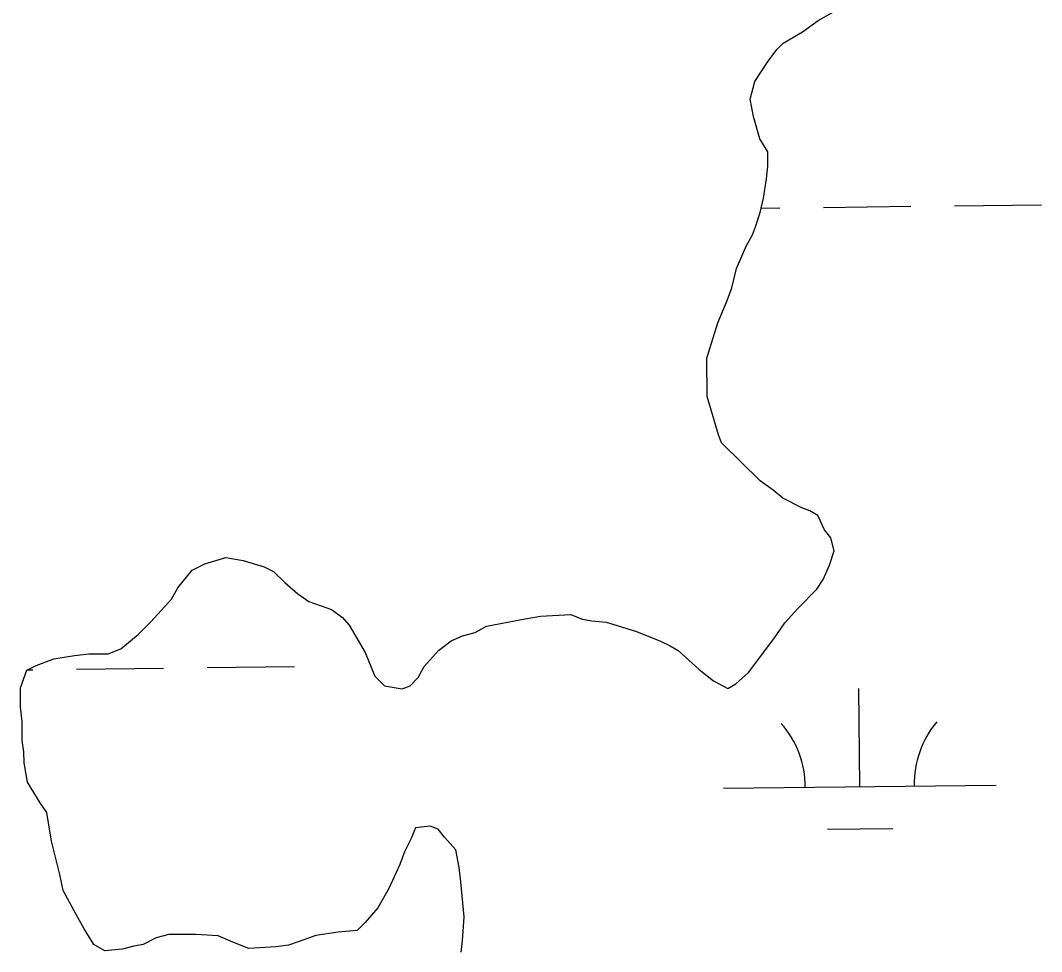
# Model space of a CAD drawing. Extents: x 3683613 to 3738215, y 469626 to 495384.
# Drawn here: x 3716388.4 to 3716763, y 476172.3 to 476513.7 of the extents above; entities that cross this region are included whole.
import ezdxf

# ---------------------------------------------------------------- set-up
doc = ezdxf.new("R2010")
doc.units = 0
doc.layers.add('V-TOPO-SHOR', color=7, linetype='Continuous')
doc.layers.add('V-WETL-SWMP', color=7, linetype='Continuous')

msp = doc.modelspace()

# ---------------------------------------------------------------- linework, layer by layer
at = {"layer": 'V-TOPO-SHOR'}
for p, q in [((3716681.05, 476513.74), (3716695.65, 476522.02)), ((3716675.22, 476509.6), (3716681.05, 476513.74)), ((3716668.21, 476505.46), (3716675.22, 476509.6)), ((3716662.39, 476498.4), (3716665.88, 476503.11)), ((3716665.88, 476503.11), (3716668.21, 476505.46)), ((3716657.75, 476491.34), (3716662.39, 476498.4)), ((3716656.03, 476484.89), (3716657.75, 476491.34)), ((3716657.24, 476478.45), (3716656.03, 476484.89)), ((3716659.63, 476470.27), (3716657.24, 476478.45)), ((3716662.58, 476465.6), (3716659.63, 476470.27)), ((3716662.61, 476460.32), (3716662.58, 476465.6)), ((3716662.05, 476455.63), (3716662.61, 476460.32)), ((3716660.92, 476448.6), (3716662.05, 476455.63)), ((3716659.78, 476443.32), (3716660.92, 476448.6)), ((3716658.05, 476438.04), (3716659.78, 476443.32)), ((3716654.58, 476430.99), (3716656.9, 476435.1)), ((3716656.9, 476435.1), (3716658.05, 476438.04)), ((3716651.11, 476422.77), (3716654.58, 476430.99)), ((3716649.39, 476415.73), (3716651.11, 476422.77)), ((3716647.66, 476411.03), (3716649.39, 476415.73)), ((3716644.2, 476402.81), (3716647.66, 476411.03)), ((3716640.17, 476389.9), (3716644.2, 476402.81)), ((3716640.25, 476375.84), (3716640.17, 476389.9)), ((3716644.43, 476361.8), (3716640.25, 476375.84)), ((3716645.62, 476358.88), (3716644.43, 476361.8)), ((3716659.76, 476344.9), (3716645.62, 476358.88)), ((3716664.47, 476341.42), (3716659.76, 476344.9)), ((3716668, 476338.51), (3716664.47, 476341.42)), ((3716675.05, 476335.03), (3716668, 476338.51)), ((3716677.98, 476333.88), (3716675.05, 476335.03)), ((3716680.92, 476332.14), (3716677.98, 476333.88)), ((3716683.3, 476326.88), (3716680.92, 476332.14)), ((3716685.66, 476323.96), (3716683.3, 476326.88)), ((3716686.86, 476319.28), (3716685.66, 476323.96)), ((3716685.13, 476314), (3716686.86, 476319.28)), ((3716456.08, 476314.44), (3716463.68, 476316.83)), ((3716463.68, 476316.83), (3716470.13, 476315.69)), ((3716470.13, 476315.69), (3716477.76, 476313.4)), ((3716446.17, 476305.6), (3716451.4, 476312.07)), ((3716451.4, 476312.07), (3716456.08, 476314.44)), ((3716477.76, 476313.4), (3716481.28, 476311.66)), ((3716481.28, 476311.66), (3716485.41, 476307.58)), ((3716682.82, 476308.72), (3716685.13, 476314)), ((3716485.41, 476307.58), (3716490.12, 476303.51)), ((3716680.49, 476305.19), (3716682.82, 476308.72)), ((3716443.85, 476301.48), (3716446.17, 476305.6)), ((3716673.5, 476298.12), (3716680.49, 476305.19)), ((3716436.28, 476293.24), (3716443.85, 476301.48)), ((3716490.12, 476303.51), (3716494.23, 476300.6)), ((3716494.23, 476300.6), (3716502.45, 476297.72)), ((3716502.45, 476297.72), (3716506.57, 476294.82)), ((3716668.85, 476292.82), (3716673.5, 476298.12)), ((3716431.62, 476288.53), (3716436.28, 476293.24)), ((3716506.57, 476294.82), (3716508.93, 476291.9)), ((3716559.31, 476291.6), (3716572.18, 476294.02)), ((3716572.18, 476294.02), (3716579.21, 476295.23)), ((3716579.21, 476295.23), (3716590.33, 476295.88)), ((3716590.33, 476295.88), (3716594.44, 476294.15)), ((3716594.44, 476294.15), (3716597.96, 476293.58)), ((3716597.96, 476293.58), (3716603.24, 476293.03)), ((3716603.24, 476293.03), (3716607.34, 476291.88)), ((3716664.78, 476286.94), (3716668.85, 476292.82)), ((3716508.93, 476291.9), (3716514.84, 476281.98)), ((3716550.54, 476288.04), (3716555.22, 476289.24)), ((3716555.22, 476289.24), (3716559.31, 476291.6)), ((3716607.34, 476291.88), (3716614.39, 476289.58)), ((3716614.39, 476289.58), (3716623.19, 476286.11)), ((3716425.21, 476283.22), (3716431.62, 476288.53)), ((3716541.79, 476282.72), (3716546.45, 476286.26)), ((3716546.45, 476286.26), (3716550.54, 476288.04)), ((3716623.19, 476286.11), (3716626.72, 476284.38)), ((3716655.48, 476274.58), (3716664.78, 476286.94)), ((3716408.23, 476280.78), (3716413.5, 476281.39)), ((3716413.5, 476281.39), (3716420.53, 476281.43)), ((3716420.53, 476281.43), (3716425.21, 476283.22)), ((3716514.84, 476281.98), (3716518.41, 476273.21)), ((3716536.55, 476276.83), (3716541.79, 476282.72)), ((3716626.72, 476284.38), (3716629.66, 476282.64)), ((3716629.66, 476282.64), (3716637.31, 476275.65)), ((3716394.2, 476277.18), (3716400.63, 476279.56)), ((3716400.63, 476279.56), (3716408.23, 476280.78)), ((3716388.38, 476268.95), (3716390.69, 476275.4)), ((3716390.69, 476275.4), (3716394.2, 476277.18)), ((3716534.23, 476272.71), (3716536.55, 476276.83)), ((3716637.31, 476275.65), (3716642.61, 476271.58)), ((3716650.82, 476270.46), (3716655.48, 476274.58)), ((3716518.41, 476273.21), (3716521.94, 476269.71)), ((3716531.32, 476269.77), (3716534.23, 476272.71)), ((3716642.61, 476271.58), (3716647.9, 476268.68)), ((3716647.9, 476268.68), (3716650.82, 476270.46)), ((3716388.42, 476261.92), (3716388.38, 476268.95)), ((3716521.94, 476269.71), (3716528.39, 476268.58)), ((3716528.39, 476268.58), (3716531.32, 476269.77)), ((3716389.04, 476256.65), (3716388.42, 476261.92)), ((3716389.08, 476249.62), (3716389.04, 476256.65)), ((3716389.69, 476245.52), (3716389.08, 476249.62)), ((3716389.71, 476241.42), (3716389.69, 476245.52)), ((3716390.93, 476234.4), (3716389.71, 476241.42)), ((3716395.66, 476226.81), (3716390.93, 476234.4)), ((3716398.02, 476223.31), (3716395.66, 476226.81)), ((3716399.84, 476212.77), (3716398.02, 476223.31)), ((3716533.37, 476217.64), (3716531.64, 476213.53)), ((3716538.64, 476218.26), (3716533.37, 476217.64)), ((3716541.58, 476217.1), (3716538.64, 476218.26)), ((3716543.94, 476214.19), (3716541.58, 476217.1)), ((3716548.07, 476209.53), (3716543.94, 476214.19)), ((3716402.84, 476200.49), (3716399.84, 476212.77)), ((3716531.64, 476213.53), (3716529.32, 476208.83)), ((3716529.32, 476208.83), (3716527.59, 476204.14)), ((3716549.27, 476203.09), (3716548.07, 476209.53)), ((3716527.59, 476204.14), (3716523.54, 476195.33)), ((3716549.89, 476197.82), (3716549.27, 476203.09)), ((3716404.04, 476194.64), (3716402.84, 476200.49)), ((3716523.54, 476195.33), (3716519.48, 476188.27)), ((3716551.14, 476184.94), (3716549.89, 476197.82)), ((3716408.78, 476185.88), (3716404.04, 476194.64)), ((3716519.48, 476188.27), (3716514.83, 476182.97)), ((3716411.74, 476180.62), (3716408.78, 476185.88)), ((3716550.6, 476176.15), (3716551.14, 476184.94)), ((3716415.29, 476174.79), (3716411.74, 476180.62)), ((3716511.92, 476180.03), (3716504.89, 476179.4)), ((3716514.83, 476182.97), (3716511.92, 476180.03)), ((3716438.12, 476177.26), (3716433.45, 476174.89)), ((3716442.8, 476178.46), (3716438.12, 476177.26)), ((3716452.76, 476178.52), (3716442.8, 476178.46)), ((3716460.96, 476177.98), (3716452.76, 476178.52)), ((3716466.25, 476175.66), (3716460.96, 476177.98)), ((3716496.69, 476178.18), (3716490.26, 476175.8)), ((3716504.89, 476179.4), (3716496.69, 476178.18)), ((3716419.4, 476172.47), (3716415.29, 476174.79)), ((3716425.84, 476173.09), (3716419.4, 476172.47)), ((3716429.94, 476174.28), (3716425.84, 476173.09)), ((3716433.45, 476174.89), (3716429.94, 476174.28)), ((3716472.12, 476173.36), (3716466.25, 476175.66)), ((3716482.07, 476174), (3716472.12, 476173.36)), ((3716486.76, 476174.61), (3716482.07, 476174)), ((3716490.26, 476175.8), (3716486.76, 476174.61)), ((3716550.04, 476172.05), (3716550.6, 476176.15))]:
    msp.add_line(p, q, dxfattribs=at)
at = {"layer": 'V-WETL-SWMP'}
for p, q in [((3716675.22, 476509.6), (3716681.05, 476513.74)), ((3716668.21, 476505.46), (3716675.22, 476509.6)), ((3716662.39, 476498.4), (3716665.88, 476503.11)), ((3716665.88, 476503.11), (3716668.21, 476505.46)), ((3716657.75, 476491.34), (3716662.39, 476498.4)), ((3716656.03, 476484.89), (3716657.75, 476491.34)), ((3716657.24, 476478.45), (3716656.03, 476484.89)), ((3716659.63, 476470.27), (3716657.24, 476478.45)), ((3716662.58, 476465.6), (3716659.63, 476470.27)), ((3716662.61, 476460.32), (3716662.58, 476465.6)), ((3716662.05, 476455.63), (3716662.61, 476460.32)), ((3716660.92, 476448.6), (3716662.05, 476455.63)), ((3716659.78, 476443.32), (3716660.92, 476448.6)), ((3716730.98, 476445.75), (3716762.97, 476446.12)), ((3716658.05, 476438.04), (3716659.78, 476443.32)), ((3716660.13, 476444.93), (3716666.98, 476445.01)), ((3716682.98, 476445.19), (3716714.98, 476445.57)), ((3716654.58, 476430.99), (3716656.9, 476435.1)), ((3716656.9, 476435.1), (3716658.05, 476438.04)), ((3716651.11, 476422.77), (3716654.58, 476430.99)), ((3716649.39, 476415.73), (3716651.11, 476422.77)), ((3716647.66, 476411.03), (3716649.39, 476415.73)), ((3716644.2, 476402.81), (3716647.66, 476411.03)), ((3716640.17, 476389.9), (3716644.2, 476402.81)), ((3716640.25, 476375.84), (3716640.17, 476389.9)), ((3716644.43, 476361.8), (3716640.25, 476375.84)), ((3716645.62, 476358.88), (3716644.43, 476361.8)), ((3716659.76, 476344.9), (3716645.62, 476358.88)), ((3716664.47, 476341.42), (3716659.76, 476344.9)), ((3716668, 476338.51), (3716664.47, 476341.42)), ((3716675.05, 476335.03), (3716668, 476338.51)), ((3716677.98, 476333.88), (3716675.05, 476335.03)), ((3716680.92, 476332.14), (3716677.98, 476333.88)), ((3716683.3, 476326.88), (3716680.92, 476332.14)), ((3716685.66, 476323.96), (3716683.3, 476326.88)), ((3716686.86, 476319.28), (3716685.66, 476323.96)), ((3716685.13, 476314), (3716686.86, 476319.28)), ((3716456.08, 476314.44), (3716463.68, 476316.83)), ((3716463.68, 476316.83), (3716470.13, 476315.69)), ((3716470.13, 476315.69), (3716477.76, 476313.4)), ((3716446.17, 476305.6), (3716451.4, 476312.07)), ((3716451.4, 476312.07), (3716456.08, 476314.44)), ((3716477.76, 476313.4), (3716481.28, 476311.66)), ((3716481.28, 476311.66), (3716485.41, 476307.58)), ((3716682.82, 476308.72), (3716685.13, 476314)), ((3716485.41, 476307.58), (3716490.12, 476303.51)), ((3716680.49, 476305.19), (3716682.82, 476308.72)), ((3716443.85, 476301.48), (3716446.17, 476305.6)), ((3716673.5, 476298.12), (3716680.49, 476305.19)), ((3716436.28, 476293.24), (3716443.85, 476301.48)), ((3716490.12, 476303.51), (3716494.23, 476300.6)), ((3716494.23, 476300.6), (3716502.45, 476297.72)), ((3716502.45, 476297.72), (3716506.57, 476294.82)), ((3716668.85, 476292.82), (3716673.5, 476298.12)), ((3716431.62, 476288.53), (3716436.28, 476293.24)), ((3716506.57, 476294.82), (3716508.93, 476291.9)), ((3716559.31, 476291.6), (3716572.18, 476294.02)), ((3716572.18, 476294.02), (3716579.21, 476295.23)), ((3716579.21, 476295.23), (3716590.33, 476295.88)), ((3716590.33, 476295.88), (3716594.44, 476294.15)), ((3716594.44, 476294.15), (3716597.96, 476293.58)), ((3716597.96, 476293.58), (3716603.24, 476293.03)), ((3716603.24, 476293.03), (3716607.34, 476291.88)), ((3716664.78, 476286.94), (3716668.85, 476292.82)), ((3716508.93, 476291.9), (3716514.84, 476281.98)), ((3716550.54, 476288.04), (3716555.22, 476289.24)), ((3716555.22, 476289.24), (3716559.31, 476291.6)), ((3716607.34, 476291.88), (3716614.39, 476289.58)), ((3716614.39, 476289.58), (3716623.19, 476286.11)), ((3716425.21, 476283.22), (3716431.62, 476288.53)), ((3716541.79, 476282.72), (3716546.45, 476286.26)), ((3716546.45, 476286.26), (3716550.54, 476288.04)), ((3716623.19, 476286.11), (3716626.72, 476284.38)), ((3716655.48, 476274.58), (3716664.78, 476286.94)), ((3716408.23, 476280.78), (3716413.5, 476281.39)), ((3716413.5, 476281.39), (3716420.53, 476281.43)), ((3716420.53, 476281.43), (3716425.21, 476283.22)), ((3716514.84, 476281.98), (3716518.41, 476273.21)), ((3716536.55, 476276.83), (3716541.79, 476282.72)), ((3716626.72, 476284.38), (3716629.66, 476282.64)), ((3716629.66, 476282.64), (3716637.31, 476275.65)), ((3716394.2, 476277.18), (3716400.63, 476279.56)), ((3716400.63, 476279.56), (3716408.23, 476280.78)), ((3716388.38, 476268.95), (3716390.69, 476275.4)), ((3716390.69, 476275.4), (3716394.2, 476277.18)), ((3716391.1, 476275.61), (3716392.93, 476275.63)), ((3716408.93, 476275.82), (3716440.93, 476276.19)), ((3716456.93, 476276.38), (3716488.93, 476276.75)), ((3716534.23, 476272.71), (3716536.55, 476276.83)), ((3716637.31, 476275.65), (3716642.61, 476271.58)), ((3716650.82, 476270.46), (3716655.48, 476274.58)), ((3716518.41, 476273.21), (3716521.94, 476269.71)), ((3716531.32, 476269.77), (3716534.23, 476272.71)), ((3716642.61, 476271.58), (3716647.9, 476268.68)), ((3716647.9, 476268.68), (3716650.82, 476270.46)), ((3716388.42, 476261.92), (3716388.38, 476268.95)), ((3716521.94, 476269.71), (3716528.39, 476268.58)), ((3716528.39, 476268.58), (3716531.32, 476269.77)), ((3716696.3, 476232.73), (3716695.88, 476268.73)), ((3716389.04, 476256.65), (3716388.42, 476261.92)), ((3716389.08, 476249.62), (3716389.04, 476256.65)), ((3716389.69, 476245.52), (3716389.08, 476249.62)), ((3716389.71, 476241.42), (3716389.69, 476245.52)), ((3716390.93, 476234.4), (3716389.71, 476241.42)), ((3716395.66, 476226.81), (3716390.93, 476234.4)), ((3716646.3, 476232.15), (3716746.29, 476233.31)), ((3716398.02, 476223.31), (3716395.66, 476226.81)), ((3716399.84, 476212.77), (3716398.02, 476223.31)), ((3716533.37, 476217.64), (3716531.64, 476213.53)), ((3716538.64, 476218.26), (3716533.37, 476217.64)), ((3716541.58, 476217.1), (3716538.64, 476218.26)), ((3716684.48, 476217.16), (3716708.47, 476217.44)), ((3716543.94, 476214.19), (3716541.58, 476217.1)), ((3716548.07, 476209.53), (3716543.94, 476214.19)), ((3716402.84, 476200.49), (3716399.84, 476212.77)), ((3716531.64, 476213.53), (3716529.32, 476208.83)), ((3716529.32, 476208.83), (3716527.59, 476204.14)), ((3716549.27, 476203.09), (3716548.07, 476209.53)), ((3716527.59, 476204.14), (3716523.54, 476195.33)), ((3716549.89, 476197.82), (3716549.27, 476203.09)), ((3716404.04, 476194.64), (3716402.84, 476200.49)), ((3716523.54, 476195.33), (3716519.48, 476188.27)), ((3716551.14, 476184.94), (3716549.89, 476197.82)), ((3716408.78, 476185.88), (3716404.04, 476194.64)), ((3716519.48, 476188.27), (3716514.83, 476182.97)), ((3716411.74, 476180.62), (3716408.78, 476185.88)), ((3716550.6, 476176.15), (3716551.14, 476184.94)), ((3716415.29, 476174.79), (3716411.74, 476180.62)), ((3716511.92, 476180.03), (3716504.89, 476179.4)), ((3716514.83, 476182.97), (3716511.92, 476180.03)), ((3716438.12, 476177.26), (3716433.45, 476174.89)), ((3716442.8, 476178.46), (3716438.12, 476177.26)), ((3716452.76, 476178.52), (3716442.8, 476178.46)), ((3716460.96, 476177.98), (3716452.76, 476178.52)), ((3716466.25, 476175.66), (3716460.96, 476177.98)), ((3716496.69, 476178.18), (3716490.26, 476175.8)), ((3716504.89, 476179.4), (3716496.69, 476178.18)), ((3716419.4, 476172.47), (3716415.29, 476174.79)), ((3716425.84, 476173.09), (3716419.4, 476172.47)), ((3716429.94, 476174.28), (3716425.84, 476173.09)), ((3716433.45, 476174.89), (3716429.94, 476174.28)), ((3716472.12, 476173.36), (3716466.25, 476175.66)), ((3716482.07, 476174), (3716472.12, 476173.36)), ((3716486.76, 476174.61), (3716482.07, 476174)), ((3716490.26, 476175.8), (3716486.76, 476174.61)), ((3716550.04, 476172.05), (3716550.6, 476176.15))]:
    msp.add_line(p, q, dxfattribs=at)
for centre, start, end in [((3716641.05, 476232.56), 359.8949, 41.4385), ((3716751.53, 476233.85), 139.8949, 181.4385)]:
    msp.add_arc(centre, 35.25, start, end, dxfattribs=at)

doc.saveas('drawing.dxf')
